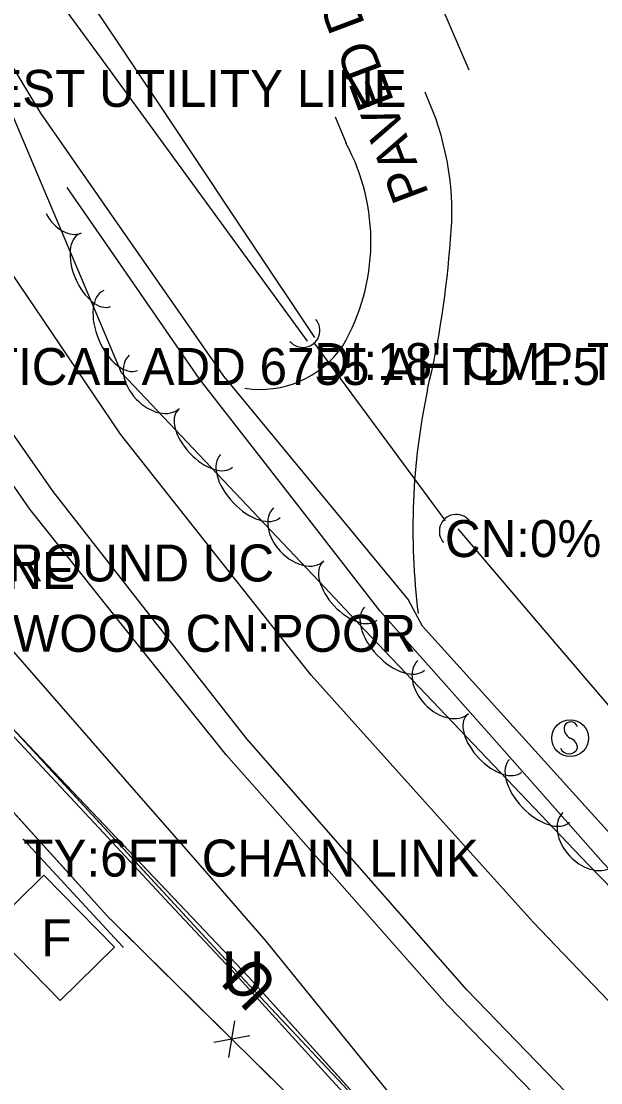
# Model space of a CAD drawing. Extents: x 954793 to 988390, y 1867850 to 1924428.
# Drawn here: x 955332.8 to 955411.2, y 1923353.5 to 1923497.2 of the extents above; entities that cross this region are included whole.
import ezdxf

# ---------------------------------------------------------------- set-up
doc = ezdxf.new("R2010")
doc.units = 0
for name, color, linetype in [('Default', 7, 'Continuous'), ('S_BUILDING', 7, 'Continuous'), ('S_BUILDING_ANNOT', 7, 'Continuous'), ('S_CROSS_DRAIN', 7, 'Continuous'), ('S_DITCHLINE', 7, 'Continuous'), ('S_DRG_PT_SYM', 7, 'Continuous'), ('S_DRIVEWAY', 7, 'Continuous'), ('S_DRIVEWAY_ANNOT', 7, 'Continuous'), ('S_EDGE_PAVEMENT', 7, 'Continuous'), ('S_ELECTRIC_UTILITIES_ANNOT', 7, 'Continuous'), ('S_FENCE', 7, 'Continuous'), ('S_FENCE_ANNOT', 7, 'Continuous'), ('S_FIBER_OPTIC_CABLE', 7, 'Continuous'), ('S_MSC_PT_SYM', 7, 'Continuous'), ('S_PAVEMENT_CROWN', 7, 'Continuous'), ('S_SHOULDER', 7, 'Continuous'), ('S_SIDE_DRAIN', 7, 'Continuous'), ('S_SIDE_DRAIN_ANNOT', 7, 'Continuous'), ('S_SIGN', 7, 'Continuous'), ('S_SIGN_ANNOT', 7, 'Continuous'), ('S_TREE', 7, 'Continuous'), ('S_UNDERGROUND_CABLE', 7, 'Continuous'), ('S_UNDERGROUND_CABLE_ANNOT', 7, 'Continuous'), ('S_UTILITY_POLE_ANNOT', 7, 'Continuous'), ('S_UTL_PT_SYM', 7, 'Continuous')]:
    doc.layers.add(name, color=color, linetype=linetype)

msp = doc.modelspace()

# ---------------------------------------------------------------- linework, layer by layer
at = {"layer": 'S_BUILDING'}
msp.add_lwpolyline([(955328.49, 1923374.39), (955338.04, 1923364.67), (955345.39, 1923371.89), (955335.83, 1923381.61)], close=True, dxfattribs=at)
at = {"layer": 'S_CROSS_DRAIN'}
for centre, start, end in [((955370.9, 1923455.33), 220.1504, 40.4795), ((955391.66, 1923428.13), 40.7846, 221.1138)]:
    msp.add_arc(centre, 2.3, start, end, dxfattribs=at)
at = {"layer": 'S_DITCHLINE'}
for points in [[(955371.53, 1923453.89), (955362.19, 1923466.69), (955352.85, 1923479.48), (955343.5, 1923492.28), (955334.16, 1923505.08), (955322.21, 1923526.73), (955310.27, 1923548.39), (955302.13, 1923563.95), (955293.99, 1923579.5), (955285.85, 1923595.06), (955277.71, 1923610.62), (955272.36, 1923625.83), (955267.01, 1923641.03), (955261.65, 1923656.24), (955256.3, 1923671.45), (955249.35, 1923688.05), (955242.4, 1923704.65), (955235.44, 1923721.25), (955228.49, 1923737.85), (955222.75, 1923757.69), (955217.01, 1923777.54), (955211.27, 1923797.39), (955205.54, 1923817.24)], [(955372.52, 1923454.35), (955363.62, 1923467.67), (955354.72, 1923481), (955345.83, 1923494.32), (955336.93, 1923507.65), (955325.56, 1923529.5), (955314.2, 1923551.35), (955306.21, 1923566.83), (955298.22, 1923582.31), (955290.23, 1923597.78), (955282.24, 1923613.26), (955277.03, 1923628.5), (955271.81, 1923643.74), (955266.6, 1923658.98), (955261.38, 1923674.22), (955257.58, 1923693.98), (955253.79, 1923713.73), (955272.75, 1923727.55), (955291.71, 1923741.37), (955301.94, 1923751.02), (955306.93, 1923766.19), (955311.92, 1923781.35)], [(955355.7, 1923572.34), (955364.47, 1923555.01), (955373.23, 1923537.68), (955378.26, 1923525.91), (955383.29, 1923514.14), (955388.31, 1923502.37), (955393.34, 1923490.6)], [(955388.69, 1923344.59), (955377.32, 1923358.64), (955365.94, 1923372.68), (955357.33, 1923382.56), (955348.71, 1923392.43), (955340.09, 1923402.31), (955331.47, 1923412.18), (955320.56, 1923425.88), (955308.87, 1923442.34), (955297.19, 1923458.8), (955285.5, 1923475.26), (955273.81, 1923491.71)], [(955385.96, 1923341.69), (955373.88, 1923354.94), (955361.8, 1923368.19), (955352.86, 1923377.76), (955343.92, 1923387.33), (955334.97, 1923396.91), (955326.03, 1923406.48), (955314.63, 1923420.18), (955302.67, 1923436.91), (955290.71, 1923453.65), (955278.74, 1923470.39), (955266.78, 1923487.13)], [(955650.3, 1923158.47), (955652.45, 1923170.96), (955639.32, 1923187.19), (955635.02, 1923195.86), (955625.5, 1923199.37), (955612.95, 1923207.35), (955596.81, 1923221.95), (955580.67, 1923236.54), (955566.66, 1923247.89), (955552.65, 1923259.24), (955538.65, 1923270.59), (955524.64, 1923281.94), (955511.38, 1923293.93), (955498.13, 1923305.92), (955489.37, 1923317.02), (955480.61, 1923328.12), (955468.84, 1923340.59), (955457.06, 1923353.07), (955445.28, 1923365.54), (955433.5, 1923378.02), (955424.62, 1923389.29), (955415.74, 1923400.56), (955403.81, 1923414.52), (955391.89, 1923428.48)]]:
    msp.add_lwpolyline(points, dxfattribs=at)
at = {"layer": 'S_DRG_PT_SYM'}
for points in [[(955372.42, 1923453.62), (955372.42, 1923453.67), (955372.42, 1923453.62), (955372.37, 1923453.62), (955372.42, 1923453.62), (955372.42, 1923453.57), (955372.42, 1923453.62), (955372.47, 1923453.62)], [(955390.11, 1923429.66), (955390.11, 1923429.71), (955390.11, 1923429.66), (955390.06, 1923429.66), (955390.11, 1923429.66), (955390.11, 1923429.61), (955390.11, 1923429.66), (955390.16, 1923429.66)]]:
    msp.add_lwpolyline(points, dxfattribs=at)
for points in [[(955372.42, 1923453.62), (955372.46, 1923453.65), (955372.42, 1923453.62), (955372.39, 1923453.66), (955372.42, 1923453.62), (955372.38, 1923453.59), (955372.42, 1923453.62), (955372.45, 1923453.58)], [(955372.42, 1923453.62), (955372.46, 1923453.65), (955372.42, 1923453.62), (955372.39, 1923453.66), (955372.42, 1923453.62), (955372.38, 1923453.59), (955372.42, 1923453.62), (955372.45, 1923453.58)], [(955390.11, 1923429.66), (955390.15, 1923429.69), (955390.11, 1923429.66), (955390.08, 1923429.7), (955390.11, 1923429.66), (955390.07, 1923429.63), (955390.11, 1923429.66), (955390.14, 1923429.62)], [(955390.11, 1923429.66), (955390.15, 1923429.69), (955390.11, 1923429.66), (955390.08, 1923429.7), (955390.11, 1923429.66), (955390.07, 1923429.63), (955390.11, 1923429.66), (955390.14, 1923429.62)]]:
    msp.add_lwpolyline(points, close=True, dxfattribs=at)
at = {"layer": 'S_DRIVEWAY'}
for points in [[(955388, 1923486.21), (955387.45, 1923487.54)], [(955375.26, 1923484.21), (955376.73, 1923480.67)]]:
    msp.add_lwpolyline(points, dxfattribs=at)
for centre, major_axis, ratio, start_param, end_param in [((955353.18, 1923471.3), (-1.73, 37.85), 0.999628, 4.56979, 5.071125), ((955352.26, 1923467.34), (0.5, 27.91), 0.9974, 4.200785, 5.22814), ((955268.97, 1923475.86), (47.1, 112.79), 0.999494, 4.872115, 5.040439), ((955365.14, 1923460.84), (8.99, 10.06), 0.99978, 3.714957, 4.843137), ((955475.77, 1923428.6), (-18.38, -88.53), 0.995068, 4.707631, 5.044443)]:
    msp.add_ellipse(centre, major_axis=major_axis, ratio=ratio, start_param=start_param, end_param=end_param, dxfattribs=at)
at = {"layer": 'S_EDGE_PAVEMENT'}
for points in [[(955607.44, 1923192.49), (955590.45, 1923208.84), (955573.47, 1923225.19), (955556.88, 1923240.93), (955540.3, 1923256.68), (955523.38, 1923272.72), (955506.47, 1923288.77), (955489.14, 1923305.43), (955471.81, 1923322.09), (955455.61, 1923338.13), (955439.41, 1923354.17), (955425.48, 1923368.74), (955411.54, 1923383.31), (955396.45, 1923400.33), (955381.36, 1923417.34), (955369.11, 1923433.09), (955356.86, 1923448.83), (955344.91, 1923466.12), (955339.01, 1923474.65)], [(955607.58, 1923159.39), (955590.59, 1923175.45), (955573.52, 1923191.68), (955556.45, 1923207.9), (955540.27, 1923223.23), (955524.08, 1923238.55), (955507.32, 1923254.63), (955490.56, 1923270.7), (955472.74, 1923287.59), (955454.91, 1923304.47), (955438.82, 1923320.03), (955422.72, 1923335.59), (955407.9, 1923350.84), (955393.08, 1923366.09), (955378.19, 1923383.07), (955363.31, 1923400.05), (955350.19, 1923416.78), (955337.08, 1923433.51), (955324.77, 1923451.12), (955314.88, 1923465.28)]]:
    msp.add_lwpolyline(points, dxfattribs=at)
at = {"layer": 'S_FENCE'}
for p, q in [((955360.85, 1923356.97), (955361.69, 1923361.9)), ((955363.73, 1923359.89), (955358.82, 1923358.99))]:
    msp.add_line(p, q, dxfattribs=at)
for points in [[(955344.81, 1923375.66), (955306.5, 1923417.98)], [(955344.81, 1923375.66), (955331.39, 1923390.48)], [(955333.06, 1923386.43), (955346.51, 1923371.94)], [(955333.06, 1923386.43), (955346.51, 1923371.94)], [(955345.63, 1923374.89), (955344.84, 1923375.67)], [(955408.2, 1923313.07), (955344.84, 1923375.67)], [(955359.85, 1923360.84), (955345.63, 1923374.89)], [(955376.92, 1923343.98), (955362.7, 1923358.03)]]:
    msp.add_lwpolyline(points, dxfattribs=at)
at = {"layer": 'S_FIBER_OPTIC_CABLE'}
for p, q in [((955363.07, 1923367.33), (955311.64, 1923423.08)), ((955404.78, 1923322.96), (955363.07, 1923367.33))]:
    msp.add_line(p, q, dxfattribs=at)
msp.add_lwpolyline([(955404.78, 1923322.96), (955363.07, 1923367.33), (955311.64, 1923423.08), (955302, 1923426.36)], dxfattribs=at)
msp.add_lwpolyline([(955404.78, 1923322.96), (955363.07, 1923367.33), (955311.64, 1923423.08), (955302, 1923426.36)], dxfattribs=at)
at = {"layer": 'S_MSC_PT_SYM'}
for points in [[(955333.06, 1923386.43), (955333.06, 1923386.48), (955333.06, 1923386.43), (955333.01, 1923386.43), (955333.06, 1923386.43), (955333.06, 1923386.38), (955333.06, 1923386.43), (955333.11, 1923386.43)], [(955346.51, 1923371.94), (955346.51, 1923371.99), (955346.51, 1923371.94), (955346.46, 1923371.94), (955346.51, 1923371.94), (955346.51, 1923371.89), (955346.51, 1923371.94), (955346.56, 1923371.94)]]:
    msp.add_lwpolyline(points, dxfattribs=at)
for points in [[(955333.06, 1923386.43), (955333.1, 1923386.46), (955333.06, 1923386.43), (955333.02, 1923386.46), (955333.06, 1923386.43), (955333.02, 1923386.39), (955333.06, 1923386.43), (955333.09, 1923386.39)], [(955333.06, 1923386.43), (955333.1, 1923386.46), (955333.06, 1923386.43), (955333.02, 1923386.46), (955333.06, 1923386.43), (955333.02, 1923386.39), (955333.06, 1923386.43), (955333.09, 1923386.39)], [(955346.51, 1923371.94), (955346.55, 1923371.98), (955346.51, 1923371.94), (955346.48, 1923371.98), (955346.51, 1923371.94), (955346.48, 1923371.91), (955346.51, 1923371.94), (955346.55, 1923371.91)], [(955346.51, 1923371.94), (955346.55, 1923371.98), (955346.51, 1923371.94), (955346.48, 1923371.98), (955346.51, 1923371.94), (955346.48, 1923371.91), (955346.51, 1923371.94), (955346.55, 1923371.91)]]:
    msp.add_lwpolyline(points, close=True, dxfattribs=at)
at = {"layer": 'S_PAVEMENT_CROWN'}
msp.add_lwpolyline([(955615.88, 1923168.09), (955599.04, 1923184.1), (955582.05, 1923200.31), (955565.07, 1923216.53), (955548.94, 1923231.83), (955532.81, 1923247.13), (955515.25, 1923263.88), (955497.69, 1923280.64), (955480.4, 1923297.02), (955463.11, 1923313.4), (955446.89, 1923329.39), (955430.66, 1923345.37), (955416.37, 1923360.32), (955402.08, 1923375.28), (955387.04, 1923391.97), (955372, 1923408.67), (955359.11, 1923424.98), (955346.23, 1923441.3), (955334.55, 1923458.5), (955322.88, 1923475.71), (955311.48, 1923493.88), (955300.09, 1923512.05)], dxfattribs=at)
at = {"layer": 'S_SHOULDER'}
msp.add_line((955360.41, 1923448.83), (955385.2, 1923418.85), dxfattribs=at)
for points in [[(955360.41, 1923448.83), (955347.92, 1923466.77), (955335.44, 1923484.71), (955324.64, 1923502.57), (955313.83, 1923520.44), (955310.5, 1923526.36)], [(955426.57, 1923327.18), (955420.64, 1923333.01), (955405.53, 1923348.55), (955390.43, 1923364.09), (955375.47, 1923380.99), (955360.5, 1923397.89), (955347.22, 1923414.52), (955333.95, 1923431.15), (955321.57, 1923448.9), (955311.93, 1923462.71)], [(955609.93, 1923195.17), (955593.1, 1923211.44), (955576.27, 1923227.7), (955559.64, 1923243.5), (955543.02, 1923259.29), (955526.13, 1923275.33), (955509.23, 1923291.37), (955491.7, 1923308), (955474.17, 1923324.64), (955458.01, 1923340.7), (955441.85, 1923356.76), (955428.02, 1923371.05), (955414.2, 1923385.34), (955400.64, 1923400.33), (955387.07, 1923415.32), (955385.2, 1923418.85)]]:
    msp.add_lwpolyline(points, dxfattribs=at)
at = {"layer": 'S_SIDE_DRAIN'}
msp.add_line((955372.42, 1923453.62), (955390.11, 1923429.66), dxfattribs=at)
msp.add_lwpolyline([(955372.42, 1923453.62), (955390.11, 1923429.66)], dxfattribs=at)
msp.add_lwpolyline([(955372.42, 1923453.62), (955390.11, 1923429.66)], dxfattribs=at)
at = {"layer": 'S_SIGN'}
msp.add_circle((955407.07, 1923400.16), 2.49, dxfattribs=at)
for centre, radius, start, end in [((955407.15, 1923401.42), 0.95, 16.5258, 156.8957), ((955407.76, 1923401.48), 1.5, 167.1196, 241.9813), ((955406.66, 1923398.81), 1.4, 358.6529, 73.7063), ((955406.92, 1923399.33), 1.28, 204.641, 335.359)]:
    msp.add_arc(centre, radius, start, end, dxfattribs=at)
at = {"layer": 'S_TREE'}
msp.add_lwpolyline([(955472.34, 1923321.88), (955445.24, 1923346.38), (955409.5, 1923383.06), (955379.27, 1923414.75), (955373.86, 1923420.55), (955346.35, 1923449.6), (955327.56, 1923493.86), (955324.45, 1923516.54), (955326.26, 1923529.92), (955334.13, 1923540.77), (955340.06, 1923560.56), (955343.87, 1923583.56), (955349.84, 1923614.85), (955353.27, 1923627.65)], dxfattribs=at)
for centre, major_axis, ratio, start_param in [((955338.97, 1923473.07), (1.94, -4.56), 0.685311, 4.85061), ((955342.76, 1923463.49), (2.09, -4.92), 0.540699, 3.141593), ((955346.23, 1923455.32), (2.29, -5.4), 0.55008, 3.141593), ((955350.79, 1923448.38), (3.41, -3.6), 0.685311, 3.141593), ((955357.69, 1923440.71), (3.68, -3.88), 0.540699, 3.141593), ((955363.78, 1923434.27), (4.03, -4.26), 0.55008, 3.141593), ((955370.34, 1923427.73), (3.41, -3.6), 0.685311, 3.141593), ((955377.23, 1923420.04), (3.65, -3.91), 0.540699, 3.141593), ((955383.29, 1923413.61), (4.05, -4.25), 0.55008, 3.141593), ((955389.87, 1923407.09), (3.42, -3.59), 0.685311, 3.141593), ((955396.79, 1923399.45), (3.69, -3.87), 0.540699, 3.141593), ((955402.92, 1923393.04), (4.05, -4.25), 0.55008, 3.141593), ((955409.5, 1923386.52), (3.42, -3.59), 0.685311, 3.141593)]:
    msp.add_ellipse(centre, major_axis=major_axis, ratio=ratio, start_param=start_param, end_param=6.283185, dxfattribs=at)
at = {"layer": 'S_UNDERGROUND_CABLE'}
for p, q in [((955363.54, 1923367.87), (955311.33, 1923422.76)), ((955404.51, 1923322.47), (955363.54, 1923367.87))]:
    msp.add_line(p, q, dxfattribs=at)
msp.add_lwpolyline([(955676.89, 1923057.8), (955611.24, 1923126.24), (955404.51, 1923322.47), (955363.54, 1923367.87), (955311.33, 1923422.76)], dxfattribs=at)
msp.add_lwpolyline([(955676.89, 1923057.8), (955611.24, 1923126.24), (955404.51, 1923322.47), (955363.54, 1923367.87), (955311.33, 1923422.76)], dxfattribs=at)
at = {"layer": 'S_UTL_PT_SYM'}
msp.add_lwpolyline([(955363.07, 1923367.33), (955363.07, 1923367.38), (955363.07, 1923367.33), (955363.02, 1923367.33), (955363.07, 1923367.33), (955363.07, 1923367.28), (955363.07, 1923367.33), (955363.12, 1923367.33)], dxfattribs=at)
msp.add_lwpolyline([(955363.07, 1923367.33), (955363.04, 1923367.29), (955363.07, 1923367.33), (955363.11, 1923367.29), (955363.07, 1923367.33), (955363.11, 1923367.36), (955363.07, 1923367.33), (955363.04, 1923367.36)], close=True, dxfattribs=at)
msp.add_lwpolyline([(955363.07, 1923367.33), (955363.04, 1923367.29), (955363.07, 1923367.33), (955363.11, 1923367.29), (955363.07, 1923367.33), (955363.11, 1923367.36), (955363.07, 1923367.33), (955363.04, 1923367.36)], close=True, dxfattribs=at)

# ---------------------------------------------------------------- texts
at = {"layer": 'Default'}
for rotation, p in [(360, (955359.91, 1923365.32)), (133.567, (955367.89, 1923366.99))]:
    msp.add_text('U', height=6, rotation=rotation, dxfattribs=at).set_placement(p)
at = {"layer": 'S_BUILDING_ANNOT'}
msp.add_text('F', height=5, dxfattribs=at).set_placement((955335.5, 1923370.64))
at = {"layer": 'S_DRIVEWAY_ANNOT'}
msp.add_text('PAVED DRIVE', height=5.0004, rotation=110.6034, dxfattribs=at).set_placement((955387.99, 1923473.8))
at = {"layer": 'S_ELECTRIC_UTILITIES_ANNOT'}
msp.add_text('LOWEST UTILITY LINE', height=5, dxfattribs=at).set_placement((955313.23, 1923485.57))
at = {"layer": 'S_FENCE_ANNOT'}
for s, p in [('TY:6.0 WOOD CN:POOR', (955310.06, 1923411.84)), ('TY:6FT CHAIN LINK', (955333.06, 1923381.43))]:
    msp.add_text(s, height=5, dxfattribs=at).set_placement(p)
at = {"layer": 'S_SIDE_DRAIN_ANNOT'}
for s, p in [('DI:18" CMP TY:CMP CN:30% BTTM O', (955372.42, 1923448.62)), ('CN:0% FILL BTTM OF PIPE', (955390.11, 1923424.66))]:
    msp.add_text(s, height=5, dxfattribs=at).set_placement(p)
at = {"layer": 'S_SIGN_ANNOT'}
msp.add_text('RUSHING/ POLITICAL ADD 6755 AHTD 1.5', height=5, dxfattribs=at).set_placement((955278.47, 1923447.94))
at = {"layer": 'S_UNDERGROUND_CABLE_ANNOT'}
msp.add_text('TY:PHONE', height=5, dxfattribs=at).set_placement((955305.87, 1923420.36))
at = {"layer": 'S_UTILITY_POLE_ANNOT'}
msp.add_text('UNDERGROUND UC', height=5, dxfattribs=at).set_placement((955302, 1923421.36))

doc.saveas('drawing.dxf')
